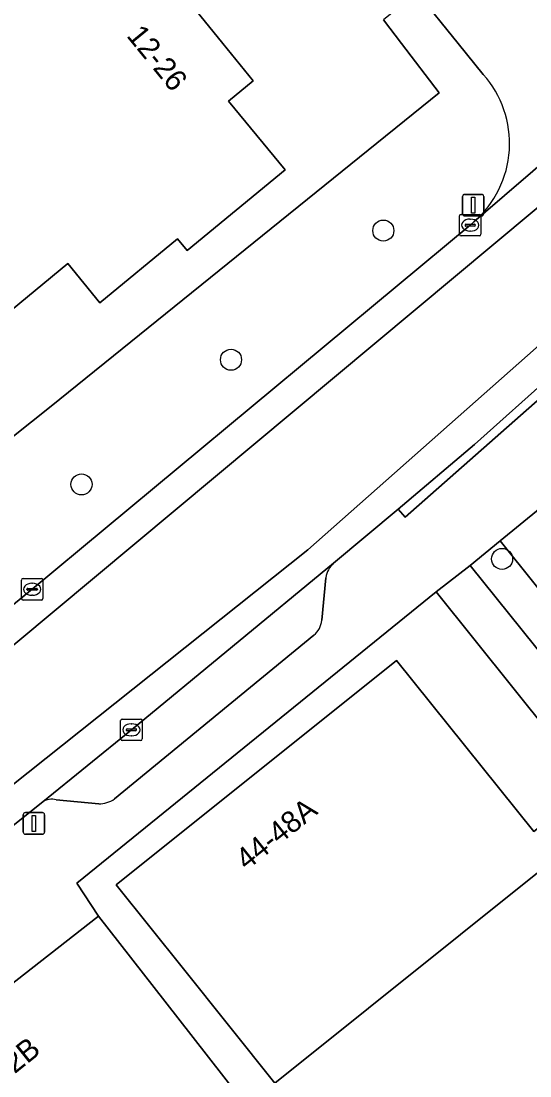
# Model space of a CAD drawing. Extents: x 161771 to 163125, y 382475 to 383179.
# Drawn here: x 162051.57 to 162075.22, y 382952.02 to 383001.03 of the extents above; entities that cross this region are included whole.
import ezdxf

# ---------------------------------------------------------------- set-up
doc = ezdxf.new("R2010")
doc.units = 0
for name, color, linetype in [('IMGEO_Boom', 7, 'Continuous'), ('IMGEO_Erf', 7, 'Continuous'), ('IMGEO_Kolk', 7, 'Continuous'), ('IMGEO_Lichtmast', 7, 'Continuous'), ('IMGEO_Pand', 7, 'Continuous'), ('IMGEO_Pand_nummerreeks', 7, 'Continuous'), ('IMGEO_Parkeervlak_open', 7, 'Continuous'), ('IMGEO_Rijbaan_lokaal_gesloten', 7, 'Continuous'), ('IMGEO_Rijbaan_lokaal_open', 7, 'Continuous'), ('IMGEO_Voetpad_open', 7, 'Continuous')]:
    doc.layers.add(name, color=color, linetype=linetype)

msp = doc.modelspace()

# ---------------------------------------------------------------- linework, layer by layer
at = {"layer": 'IMGEO_Boom'}
for centre in [(162068.407, 382991.299), (162061.327, 382985.298), (162054.377, 382979.506), (162073.928, 382976.043)]:
    msp.add_circle(centre, 0.489, dxfattribs=at)
at = {"layer": 'IMGEO_Erf'}
for points in [[(162058.863, 383002.559), (162060.947, 383000), (162062.363, 382998.261), (162061.212, 382997.313), (162063.843, 382994.119), (162059.288, 382990.368), (162058.836, 382990.917), (162055.233, 382987.949), (162053.739, 382989.764), (162050.702, 382987.262), (162049.363, 382987.392), (162045.174, 382992.478), (162045.322, 382994.002), (162048.352, 382996.498), (162046.878, 382998.287), (162048.953, 383000), (162051.587, 383002.174)], [(161975.763, 382951.026), (161976.607, 382949.106), (161984.305, 382929.382), (161984.99, 382928.524), (162000, 382940.599), (162020.411, 382957.018), (162045.2, 382976.96), (162050.138, 382980.891), (162052.963, 382983.141), (162071.005, 382997.699), (162069.245, 383000), (162068.408, 383001.095)], [(162133.454, 382896.443), (162070.869, 382974.514), (162054.165, 382960.981), (162055.172, 382959.438), (162058.248, 382955.496), (162063.625, 382948.606)]]:
    msp.add_lwpolyline(points, dxfattribs=at)
msp.add_lwpolyline([(162063.369, 382951.682), (162059.119, 382956.991), (162055.994, 382960.894), (162069.015, 382971.317), (162075.405, 382963.383), (162077.238, 382964.822), (162085.29, 382954.768), (162083.409, 382953.262), (162083.189, 382953.537), (162080.427, 382951.325), (162079.049, 382953.047), (162081.811, 382955.258), (162076.352, 382962.074)], close=True, dxfattribs=at)
at = {"layer": 'IMGEO_Kolk'}
for p, q in [((162071.945, 382991.127), (162071.945, 382991.979)), ((162072.02, 382992.053), (162072.872, 382992.053)), ((162072.247, 382991.596), (162072.645, 382991.596)), ((162072.433, 382991.833), (162072.458, 382991.833)), ((162072.946, 382991.979), (162072.946, 382991.127)), ((162072.204, 382991.547), (162072.204, 382991.559)), ((162072.642, 382991.51), (162072.244, 382991.51)), ((162072.456, 382991.273), (162072.431, 382991.273)), ((162072.688, 382991.559), (162072.688, 382991.547)), ((162072.872, 382991.053), (162072.02, 382991.053)), ((162051.583, 382974.207), (162051.583, 382975.059)), ((162051.658, 382975.133), (162052.51, 382975.133)), ((162052.071, 382974.913), (162052.096, 382974.913)), ((162052.584, 382975.059), (162052.584, 382974.207)), ((162051.842, 382974.627), (162051.842, 382974.639)), ((162052.28, 382974.59), (162051.882, 382974.59)), ((162051.885, 382974.676), (162052.283, 382974.676)), ((162052.326, 382974.639), (162052.326, 382974.627)), ((162052.51, 382974.133), (162051.658, 382974.133)), ((162052.094, 382974.353), (162052.069, 382974.353)), ((162056.272, 382968.602), (162057.124, 382968.602)), ((162056.197, 382967.676), (162056.197, 382968.528)), ((162056.456, 382968.096), (162056.456, 382968.108)), ((162056.894, 382968.059), (162056.496, 382968.059)), ((162056.499, 382968.145), (162056.897, 382968.145)), ((162056.685, 382968.382), (162056.71, 382968.382)), ((162056.94, 382968.108), (162056.94, 382968.096)), ((162057.198, 382968.528), (162057.198, 382967.676)), ((162057.124, 382967.602), (162056.272, 382967.602)), ((162056.708, 382967.822), (162056.683, 382967.822))]:
    msp.add_line(p, q, dxfattribs=at)
for points in [[(162071.945, 382991.127), (162071.945, 382991.979)], [(162072.02, 382992.053), (162072.872, 382992.053)], [(162072.946, 382991.979), (162072.946, 382991.127)], [(162072.872, 382991.053), (162072.02, 382991.053)], [(162051.583, 382974.207), (162051.583, 382975.059)], [(162051.658, 382975.133), (162052.51, 382975.133)], [(162052.584, 382975.059), (162052.584, 382974.207)], [(162052.51, 382974.133), (162051.658, 382974.133)], [(162056.272, 382968.602), (162057.124, 382968.602)], [(162056.197, 382967.676), (162056.197, 382968.528)], [(162057.198, 382968.528), (162057.198, 382967.676)], [(162057.124, 382967.602), (162056.272, 382967.602)]]:
    msp.add_lwpolyline(points, dxfattribs=at)
for centre, radius, start, end in [((162072.022, 382991.977), 0.0765, 91.552, 178.448), ((162072.022, 382991.977), 0.0765, 91.552, 178.448), ((162072.244, 382991.556), 0.0403, 85.8775, 175.7526), ((162072.649, 382991.558), 0.0386, 1.7309, 96.639), ((162072.87, 382991.977), 0.0765, 1.552, 88.448), ((162072.87, 382991.977), 0.0765, 1.552, 88.448), ((162072.022, 382991.129), 0.0765, 181.552, 268.448), ((162072.022, 382991.129), 0.0765, 181.552, 268.448), ((162072.241, 382991.546), 0.0366, 178.938, 274.7102), ((162072.645, 382991.553), 0.043, 264.8664, 352.4533), ((162072.87, 382991.129), 0.0765, 271.552, 358.448), ((162072.87, 382991.129), 0.0765, 271.552, 358.448), ((162051.66, 382975.057), 0.0765, 91.552, 178.448), ((162051.66, 382975.057), 0.0765, 91.552, 178.448), ((162052.508, 382975.057), 0.0765, 1.552, 88.448), ((162052.508, 382975.057), 0.0765, 1.552, 88.448), ((162051.882, 382974.636), 0.0403, 85.8775, 175.7526), ((162051.879, 382974.626), 0.0366, 178.938, 274.7102), ((162052.283, 382974.633), 0.043, 264.8664, 352.4533), ((162052.287, 382974.638), 0.0386, 1.7309, 96.639), ((162051.66, 382974.209), 0.0765, 181.552, 268.448), ((162051.66, 382974.209), 0.0765, 181.552, 268.448), ((162052.508, 382974.209), 0.0765, 271.552, 358.448), ((162052.508, 382974.209), 0.0765, 271.552, 358.448), ((162056.274, 382968.526), 0.0765, 91.552, 178.448), ((162056.274, 382968.526), 0.0765, 91.552, 178.448), ((162057.122, 382968.526), 0.0765, 1.552, 88.448), ((162057.122, 382968.526), 0.0765, 1.552, 88.448), ((162056.496, 382968.105), 0.0403, 85.8775, 175.7526), ((162056.493, 382968.095), 0.0366, 178.938, 274.7102), ((162056.897, 382968.102), 0.043, 264.8664, 352.4533), ((162056.901, 382968.107), 0.0386, 1.7309, 96.639), ((162056.274, 382967.678), 0.0765, 181.552, 268.448), ((162056.274, 382967.678), 0.0765, 181.552, 268.448), ((162057.122, 382967.678), 0.0765, 271.552, 358.448), ((162057.122, 382967.678), 0.0765, 271.552, 358.448)]:
    msp.add_arc(centre, radius, start, end, dxfattribs=at)
for centre, major_axis, ratio, start_param, end_param in [((162072.432, 382991.553), (-0.387, 0.002), 0.722429, 4.712389, 7.853982), ((162072.457, 382991.553), (-0.39, 0.002), 0.717154, 1.570796, 4.712389), ((162052.07, 382974.633), (-0.387, 0.002), 0.722429, 4.712389, 7.853982), ((162052.095, 382974.633), (-0.39, 0.002), 0.717154, 1.570796, 4.712389), ((162056.684, 382968.102), (-0.387, 0.002), 0.722429, 4.712389, 7.853982), ((162056.709, 382968.102), (-0.39, 0.002), 0.717154, 1.570796, 4.712389)]:
    msp.add_ellipse(centre, major_axis=major_axis, ratio=ratio, start_param=start_param, end_param=end_param, dxfattribs=at)
at = {"layer": 'IMGEO_Lichtmast'}
for p, q in [((162072.088, 382992.083), (162072.088, 382992.883)), ((162072.088, 382992.883), (162072.088, 382992.083)), ((162072.188, 382992.983), (162072.978, 382992.983)), ((162072.978, 382992.983), (162072.188, 382992.983)), ((162073.078, 382992.883), (162073.078, 382992.083)), ((162073.078, 382992.083), (162073.078, 382992.883)), ((162072.978, 382991.983), (162072.188, 382991.983)), ((162072.188, 382991.983), (162072.978, 382991.983)), ((162051.669, 382963.353), (162051.669, 382964.153)), ((162051.669, 382964.153), (162051.669, 382963.353)), ((162051.769, 382964.253), (162052.559, 382964.253)), ((162052.559, 382964.253), (162051.769, 382964.253)), ((162052.659, 382964.153), (162052.659, 382963.353)), ((162052.659, 382963.353), (162052.659, 382964.153)), ((162052.559, 382963.253), (162051.769, 382963.253)), ((162051.769, 382963.253), (162052.559, 382963.253))]:
    msp.add_line(p, q, dxfattribs=at)
for points in [[(162072.508, 382992.858), (162072.658, 382992.858), (162072.658, 382992.108), (162072.508, 382992.108), (162072.508, 382992.858)], [(162052.089, 382964.128), (162052.239, 382964.128), (162052.239, 382963.378), (162052.089, 382963.378), (162052.089, 382964.128)]]:
    msp.add_lwpolyline(points, dxfattribs=at)
for centre, start, end in [((162072.188, 382992.883), 90, 180), ((162072.188, 382992.883), 90, 180), ((162072.978, 382992.883), 0, 90), ((162072.978, 382992.883), 360, 90), ((162072.188, 382992.083), 180, 270), ((162072.188, 382992.083), 180, 270), ((162072.978, 382992.083), 270, 0), ((162072.978, 382992.083), 270, 0), ((162051.769, 382964.153), 90, 180), ((162051.769, 382964.153), 90, 180), ((162052.559, 382964.153), 0, 90), ((162052.559, 382964.153), 360, 90), ((162051.769, 382963.353), 180, 270), ((162051.769, 382963.353), 180, 270), ((162052.559, 382963.353), 270, 0), ((162052.559, 382963.353), 270, 0)]:
    msp.add_arc(centre, 0.1, start, end, dxfattribs=at)
at = {"layer": 'IMGEO_Pand'}
msp.add_lwpolyline([(162051.587, 383002.174), (162048.953, 383000), (162046.878, 382998.287), (162048.352, 382996.498), (162045.322, 382994.002), (162045.174, 382992.478), (162049.363, 382987.392), (162050.702, 382987.262), (162053.739, 382989.764), (162055.233, 382987.949), (162058.836, 382990.917), (162059.288, 382990.368), (162063.843, 382994.119), (162061.212, 382997.313), (162062.363, 382998.261), (162060.947, 383000), (162058.863, 383002.559)], dxfattribs=at)
for points in [[(162076.352, 382962.074), (162081.811, 382955.258), (162079.049, 382953.047), (162080.427, 382951.325), (162083.189, 382953.537), (162083.409, 382953.262), (162085.29, 382954.768), (162077.238, 382964.822), (162075.405, 382963.383), (162069.015, 382971.317), (162055.994, 382960.894), (162059.119, 382956.991), (162063.369, 382951.682)], [(162052.423, 382939.87), (162063.625, 382948.606), (162058.248, 382955.496), (162055.172, 382959.438), (162044.111, 382950.812), (162043.956, 382950.686)]]:
    msp.add_lwpolyline(points, close=True, dxfattribs=at)
at = {"layer": 'IMGEO_Parkeervlak_open'}
for points in [[(162124.165, 382911.199), (162134.109, 382898.871), (162133.924, 382898.728), (162134.86, 382897.546), (162136.406, 382898.79), (162133.002, 382902.97), (162119.914, 382919.373), (162118.699, 382920.849), (162115.63, 382924.69), (162105.843, 382937.034), (162092.723, 382953.402), (162091.583, 382954.731), (162088.546, 382958.539), (162073.842, 382976.876), (162072.439, 382975.73), (162086.885, 382957.787)], [(162066.097, 382975.842), (162056.697, 382968.103), (162052.584, 382964.762)], [(162065.547, 382973.193), (162065.737, 382975.17)], [(162055.909, 382964.896), (162065.176, 382972.493)], [(162053.193, 382964.855), (162055.176, 382964.658)]]:
    msp.add_lwpolyline(points, dxfattribs=at)
for centre, radius, start, end in [((162066.81, 382975.028), 1.082, 131.1975, 172.4453), ((162064.531, 382973.283), 1.02, 309.2165, 354.9363), ((162053.012, 382964.001), 0.873, 78.0218, 119.3432), ((162055.183, 382965.884), 1.226, 269.6672, 306.3093)]:
    msp.add_arc(centre, radius, start, end, dxfattribs=at)
at = {"layer": 'IMGEO_Rijbaan_lokaal_gesloten'}
for points in [[(161971.98, 382910.499), (161979.179, 382915.935), (161979.294, 382916.006), (161983.958, 382918.885), (161988.947, 382921.944), (161992.488, 382924.359), (161998, 382928.746), (162025.43, 382950.879), (162047.566, 382968.998), (162116.302, 383026.353), (162142.919, 383048.007), (162155.349, 383059.528), (162157.47, 383063.478), (162155.928, 383063.813), (162155.408, 383063.926)], [(162064.893, 382976.459), (162098.092, 383005.831), (162135.752, 383036.849), (162160.98, 383057.918), (162164.197, 383062.015), (162157.47, 383063.478), (162155.349, 383059.528), (162142.919, 383048.007), (162116.302, 383026.353), (162047.566, 382968.998), (162025.43, 382950.879), (161998, 382928.746), (161992.488, 382924.359), (161988.947, 382921.944), (161983.958, 382918.885), (161979.294, 382916.006)], [(162164.558, 383059.775), (162164.975, 383060.328), (162165.507, 383060.724), (162166.652, 383061.481), (162166.023, 383061.618), (162164.197, 383062.015), (162160.98, 383057.918), (162135.752, 383036.849), (162098.092, 383005.831), (162064.893, 382976.459), (162028.312, 382947.355), (161996.833, 382921.662), (161989.309, 382915.625), (161975.267, 382904.355), (161969.513, 382899.968), (161964.685, 382896.828), (161958.891, 382892.441), (161953.057, 382887.933), (161929.84, 382869.578), (161924.324, 382865.246), (161911.803, 382855.192)], [(162145.413, 383052.14), (162142.917, 383050.128), (162125.562, 383035.892), (162100.16, 383015.252), (162093.593, 383009.676), (162084.717, 383002.102), (162084.439, 383001.844), (162082.922, 383000.604), (162082.268, 383000), (162072.619, 382991.712), (162072.447, 382991.552), (162052.085, 382974.632), (162039.559, 382964.378), (162029.724, 382956.315), (162026.381, 382953.619), (162024.462, 382952.063), (162022.504, 382950.476), (162022.376, 382950.374), (162007.212, 382938.219), (162000, 382932.42), (161993.59, 382927.265), (161991.08, 382925.282), (161990.16, 382924.643), (161976.155, 382915.855)], [(162044.627, 382958.275), (162047.977, 382961.026), (162050.888, 382963.407), (162052.584, 382964.762), (162056.697, 382968.103), (162066.097, 382975.842), (162069.091, 382978.352), (162072.643, 382981.366), (162076.322, 382984.637), (162077.456, 382985.725), (162078.369, 382986.568), (162082.324, 382990.038), (162086.904, 382993.929), (162093.981, 383000), (162097.279, 383002.829), (162103.817, 383008.4), (162112.347, 383015.36), (162119.333, 383021.026), (162128.111, 383028.214), (162130.549, 383030.199), (162140.092, 383038.001), (162146.222, 383042.976), (162155.209, 383050.292)], [(161911.803, 382855.192), (161924.324, 382865.246), (161929.84, 382869.578), (161953.057, 382887.933), (161958.891, 382892.441), (161964.685, 382896.828), (161969.513, 382899.968), (161975.267, 382904.355), (161989.309, 382915.625), (161996.833, 382921.662), (162028.312, 382947.355), (162064.893, 382976.459)]]:
    msp.add_lwpolyline(points, dxfattribs=at)
at = {"layer": 'IMGEO_Rijbaan_lokaal_open'}
for points in [[(162057.344, 383018.025), (162058.791, 383016.162), (162060.831, 383013.724), (162069.767, 383002.64), (162069.976, 383002.366), (162071.887, 383000), (162073.055, 382998.553)], [(162072.619, 382991.712), (162082.268, 383000), (162082.922, 383000.604)]]:
    msp.add_lwpolyline(points, dxfattribs=at)
msp.add_lwpolyline([(162073.842, 382976.876), (162088.546, 382958.539), (162092.505, 382961.71), (162082.043, 382974.428), (162078.737, 382978.916), (162077.729, 382980.054)], close=True, dxfattribs=at)
msp.add_arc((162069.455, 382995.348), 4.82, 311.033, 41.6736, dxfattribs=at)
at = {"layer": 'IMGEO_Voetpad_open'}
for points in [[(162073.055, 382998.553), (162071.887, 383000), (162069.976, 383002.366), (162068.408, 383001.095), (162069.245, 383000), (162071.005, 382997.699), (162052.963, 382983.141), (162050.138, 382980.891), (162045.2, 382976.96), (162020.411, 382957.018), (162000, 382940.599), (161984.99, 382928.524), (161982.944, 382926.982)], [(162052.584, 382964.762), (162050.888, 382963.407), (162051.204, 382963.02), (162048.293, 382960.639), (162047.977, 382961.026), (162044.627, 382958.275), (162034.624, 382950.119), (162034.035, 382949.646), (162037.466, 382945.397), (162039.897, 382947.378), (162043.956, 382950.686), (162044.111, 382950.812), (162055.172, 382959.438), (162054.165, 382960.981), (162070.869, 382974.514), (162072.439, 382975.73), (162073.842, 382976.876), (162077.729, 382980.054), (162079.124, 382981.195), (162080.629, 382982.426), (162097.654, 382996.188)], [(162086.904, 382993.929), (162082.324, 382990.038), (162078.369, 382986.568), (162077.456, 382985.725), (162077.786, 382985.35), (162069.421, 382977.977), (162069.091, 382978.352), (162066.097, 382975.842)], [(162039.559, 382964.378), (162052.085, 382974.632), (162072.447, 382991.552), (162072.619, 382991.712)], [(162065.737, 382975.17), (162065.547, 382973.193)], [(162065.176, 382972.493), (162055.909, 382964.896)], [(162055.176, 382964.658), (162053.193, 382964.855)]]:
    msp.add_lwpolyline(points, dxfattribs=at)
for points in [[(162069.091, 382978.352), (162069.421, 382977.977), (162077.786, 382985.35), (162077.456, 382985.725), (162076.322, 382984.637), (162072.643, 382981.366)], [(162133.924, 382898.728), (162134.109, 382898.871), (162124.165, 382911.199), (162120.69, 382915.541), (162117.481, 382919.612), (162113.979, 382923.976), (162110.861, 382927.877), (162107.319, 382932.31), (162103.886, 382936.605), (162100.316, 382941.041), (162097.168, 382944.986), (162093.588, 382949.417), (162090.481, 382953.329), (162086.885, 382957.787), (162072.439, 382975.73), (162070.869, 382974.514), (162133.454, 382896.443), (162134.86, 382897.546)]]:
    msp.add_lwpolyline(points, close=True, dxfattribs=at)
for centre, radius, start, end in [((162069.455, 382995.348), 4.82, 311.033, 41.6736), ((162066.81, 382975.028), 1.082, 131.1975, 172.4453), ((162064.531, 382973.283), 1.02, 309.2165, 354.9363), ((162053.012, 382964.001), 0.873, 78.0218, 119.3432), ((162055.183, 382965.884), 1.226, 269.6672, 306.3093)]:
    msp.add_arc(centre, radius, start, end, dxfattribs=at)

# ---------------------------------------------------------------- texts
at = {"layer": 'IMGEO_Pand_nummerreeks'}
for s, rotation, p in [('12-26', 309.157, (162056.437, 383000.343)), ('44-48A', 38.6747, (162062.051, 382961.542)), ('40-42B', 38.7743, (162049.181, 382950.417))]:
    msp.add_text(s, height=1, rotation=rotation, dxfattribs=at).set_placement(p)

doc.saveas('drawing.dxf')
